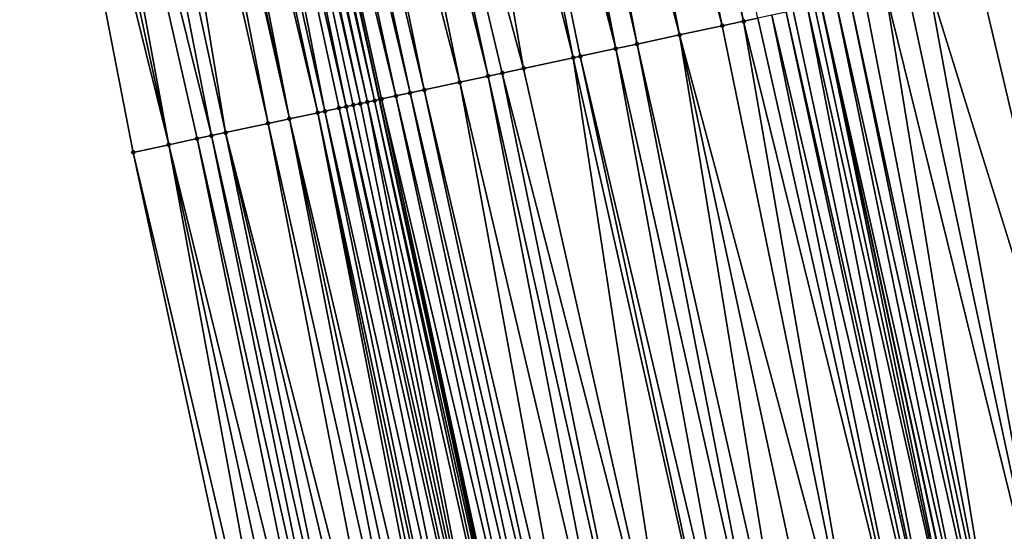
# Model space of a CAD drawing. Header units: feet. Extents: x 2004186 to 2014793, y 836912 to 864902.
# Tile 360 of 974: x 2010585 to 2010612, y 847139 to 847153. Entities that reach past the tile are written whole.
import ezdxf

# ---------------------------------------------------------------- set-up
doc = ezdxf.new("R2010")
doc.units = ezdxf.units.FT
doc.header["$LTSCALE"] = 100
doc.header["$MEASUREMENT"] = 0
for name, color, linetype, lineweight in [('EP_Travel Lane', 5, 'Continuous', 40), ('GPL_Skip Line', 2, 'Continuous', 40), ('Road Shots', 4, 'Continuous', 200), ('Road X-Section', 30, 'Continuous', 13)]:
    doc.layers.add(name, color=color, linetype=linetype, lineweight=lineweight)
doc.layers.add('I-77 SB_MM21-27-Surface-Border', color=7, linetype='Continuous')
doc.layers.add('I-77 SB_MM21-27-Surface-TIN', color=7, linetype='Continuous')

msp = doc.modelspace()

# ---------------------------------------------------------------- linework, layer by layer
at = {"layer": 'EP_Travel Lane'}
msp.add_polyline3d([(2010630.685063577, 846974.7646020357, 433.9494990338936), (2010626.999623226, 846994.4221213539, 433.9498742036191), (2010623.37290923, 847013.7085163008, 433.9473500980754), (2010619.35586834, 847033.300953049, 433.9607344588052), (2010615.338828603, 847052.893384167, 433.9372377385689), (2010611.321789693, 847072.4858112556, 433.8909326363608), (2010607.341284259, 847091.833547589, 433.8868535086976), (2010603.135315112, 847111.386270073, 433.8458970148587), (2010598.929344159, 847130.9390009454, 433.8186552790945), (2010594.723369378, 847150.4917496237, 433.8204851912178), (2010590.543717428, 847169.7928133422, 433.7994783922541), (2010586.116001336, 847189.2965723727, 433.781012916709), (2010581.688313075, 847208.8002088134, 433.7128112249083), (2010577.26060242, 847228.3039439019, 433.6845438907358), (2010572.869440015, 847247.436006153, 433.6395394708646), (2010568.141492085, 847266.8691364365, 433.6038975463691), (2010563.413541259, 847286.3022786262, 433.5727281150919)], dxfattribs=at)
at = {"layer": 'GPL_Skip Line'}
msp.add_polyline3d([(2010642.843041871, 846977.0569805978, 434.4017730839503), (2010639.195819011, 846996.7217008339, 434.413337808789), (2010635.571582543, 847016.2033965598, 434.4155120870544), (2010631.558796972, 847035.7967035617, 434.4288092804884), (2010627.54601195, 847055.3900078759, 434.4244873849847), (2010623.533227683, 847074.9833085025, 434.3981462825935), (2010619.530251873, 847094.4549494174, 434.3862928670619), (2010615.318628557, 847114.0064724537, 434.3709530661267), (2010611.1070079, 847133.5579831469, 434.3354678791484), (2010606.895382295, 847153.1095168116, 434.3374904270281), (2010602.688896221, 847172.5357383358, 434.3204053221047), (2010598.305170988, 847192.0493671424, 434.2786140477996), (2010593.921456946, 847211.5629461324, 434.2166219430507), (2010589.537728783, 847231.0765879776, 434.1800748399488), (2010585.139193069, 847250.4019683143, 434.1257069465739), (2010580.421065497, 847269.8374178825, 434.0705909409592)], dxfattribs=at)
at = {"layer": 'I-77 SB_MM21-27-Surface-Border', "color": 3, "linetype": 'ByBlock', "lineweight": -2}
msp.add_polyline3d([(2010623.863398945, 846973.4784115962, 433.6356946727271), (2010621.729653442, 846993.4284968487, 433.7041223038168), (2010615.948641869, 847012.1900950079, 433.628943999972), (2010612.529134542, 847031.9047385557, 433.6583332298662), (2010608.521796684, 847051.4991520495, 433.6235450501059), (2010604.318515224, 847071.0534893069, 433.5741984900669), (2010600.557156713, 847090.3744989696, 433.5612475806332), (2010596.352529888, 847109.9275174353, 433.5317278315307), (2010592.147901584, 847129.480542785, 433.5134717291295), (2010587.94327389, 847149.0335652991, 433.4905857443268), (2010584.173862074, 847168.3541448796, 433.4992467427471), (2010580.160164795, 847187.9514106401, 433.4996007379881), (2010576.536649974, 847207.6367539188, 433.5000388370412), (2010572.522958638, 847227.2339933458, 433.4896062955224), (2010568.752507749, 847246.4408045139, 433.4700946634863), (2010564.444075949, 847265.9753165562, 433.4409948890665), (2010558.774834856, 847285.1808938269, 433.3625969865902)], dxfattribs=at)
at = {"layer": 'I-77 SB_MM21-27-Surface-TIN', "color": 128, "linetype": 'ByBlock', "lineweight": -2}
for points in [[(2010600.170951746, 847171.9670557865, 434.2054664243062), (2010599.19551152, 847171.7467914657, 434.1766507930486), (2010604.172193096, 847152.5238635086, 434.2341009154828)], [(2010600.756213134, 847172.0992265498, 434.2276922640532), (2010600.170951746, 847171.9670557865, 434.2054664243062), (2010604.75878135, 847152.6500150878, 434.2548070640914)], [(2010600.170951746, 847171.9670557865, 434.2054664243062), (2010604.172193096, 847152.5238635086, 434.2341009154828), (2010604.75878135, 847152.6500150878, 434.2548070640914)], [(2010600.756213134, 847172.0992265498, 434.2276922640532), (2010604.75878135, 847152.6500150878, 434.2548070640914), (2010605.149839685, 847152.7341184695, 434.2724136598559)], [(2010598.610250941, 847171.6146171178, 434.1529710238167), (2010598.024993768, 847171.4824276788, 434.1231703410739), (2010602.999017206, 847152.2715574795, 434.1880018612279)], [(2010599.19551152, 847171.7467914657, 434.1766507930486), (2010598.610250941, 847171.6146171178, 434.1529710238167), (2010602.999017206, 847152.2715574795, 434.1880018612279)], [(2010599.19551152, 847171.7467914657, 434.1766507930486), (2010602.999017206, 847152.2715574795, 434.1880018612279), (2010604.172193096, 847152.5238635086, 434.2341009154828)], [(2010597.439736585, 847171.3502382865, 434.0933886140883), (2010596.854475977, 847171.2180640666, 434.0697607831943), (2010601.239255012, 847151.8930908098, 434.1064022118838)], [(2010598.024993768, 847171.4824276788, 434.1231703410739), (2010597.439736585, 847171.3502382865, 434.0933886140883), (2010601.825843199, 847152.0192426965, 434.127610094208)], [(2010597.439736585, 847171.3502382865, 434.0933886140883), (2010601.239255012, 847151.8930908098, 434.1064022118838), (2010601.825843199, 847152.0192426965, 434.127610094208)], [(2010598.024993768, 847171.4824276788, 434.1231703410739), (2010601.825843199, 847152.0192426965, 434.127610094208), (2010602.999017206, 847152.2715574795, 434.1880018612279)], [(2010596.269212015, 847171.0859047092, 434.0521611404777), (2010595.293775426, 847170.865624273, 434.0168091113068), (2010600.066078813, 847151.6407862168, 434.0626477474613)], [(2010596.854475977, 847171.2180640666, 434.0697607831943), (2010596.269212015, 847171.0859047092, 434.0521611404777), (2010601.239255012, 847151.8930908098, 434.1064022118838)], [(2010596.269212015, 847171.0859047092, 434.0521611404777), (2010600.261608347, 847151.6828362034, 434.0686683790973), (2010601.239255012, 847151.8930908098, 434.1064022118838)], [(2010596.269212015, 847171.0859047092, 434.0521611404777), (2010600.066078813, 847151.6407862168, 434.0626477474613), (2010600.261608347, 847151.6828362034, 434.0686683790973)], [(2010595.293775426, 847170.865624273, 434.0168091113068), (2010593.53799633, 847170.4690895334, 433.9410260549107), (2010598.697373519, 847151.3464295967, 434.0095409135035)], [(2010595.293775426, 847170.865624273, 434.0168091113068), (2010598.697373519, 847151.3464295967, 434.0095409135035), (2010600.066078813, 847151.6407862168, 434.0626477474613)], [(2010592.952733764, 847170.3369239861, 433.9209157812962), (2010591.977300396, 847170.1166292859, 433.8797782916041), (2010596.937610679, 847150.967965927, 433.9328391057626)], [(2010593.53799633, 847170.4690895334, 433.9410260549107), (2010592.952733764, 847170.3369239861, 433.9209157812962), (2010597.719727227, 847151.1361732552, 433.9689743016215)], [(2010592.952733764, 847170.3369239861, 433.9209157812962), (2010596.937610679, 847150.967965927, 433.9328391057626), (2010597.719727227, 847151.1361732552, 433.9689743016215)], [(2010593.53799633, 847170.4690895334, 433.9410260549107), (2010598.110785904, 847151.2202750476, 433.9839859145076), (2010598.697373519, 847151.3464295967, 434.0095409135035)], [(2010593.53799633, 847170.4690895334, 433.9410260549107), (2010597.719727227, 847151.1361732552, 433.9689743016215), (2010598.110785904, 847151.2202750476, 433.9839859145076)], [(2010591.392045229, 847169.9844309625, 433.8463741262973), (2010591.00187343, 847169.8963062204, 433.8271359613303), (2010595.568906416, 847150.6736045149, 433.8719087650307)], [(2010591.977300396, 847170.1166292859, 433.8797782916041), (2010591.392045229, 847169.9844309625, 433.8463741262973), (2010595.959964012, 847150.7577113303, 433.8951213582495)], [(2010591.392045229, 847169.9844309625, 433.8463741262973), (2010595.568906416, 847150.6736045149, 433.8719087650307), (2010595.959964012, 847150.7577113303, 433.8951213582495)], [(2010591.977300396, 847170.1166292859, 433.8797782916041), (2010595.959964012, 847150.7577113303, 433.8951213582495), (2010596.937610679, 847150.967965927, 433.9328391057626)], [(2010590.026443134, 847169.6759979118, 433.7804789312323), (2010589.831354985, 847169.6319455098, 433.7749031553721), (2010594.200202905, 847150.3792396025, 433.8052632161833)], [(2010590.221532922, 847169.7200430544, 433.7831101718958), (2010590.026443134, 847169.6759979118, 433.7804789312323), (2010594.395733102, 847150.4212865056, 433.8062496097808)], [(2010590.026443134, 847169.6759979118, 433.7804789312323), (2010594.200202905, 847150.3792396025, 433.8052632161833), (2010594.395733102, 847150.4212865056, 433.8062496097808)], [(2010590.416619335, 847169.7641031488, 433.7918058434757), (2010590.221532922, 847169.7200430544, 433.7831101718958), (2010594.591262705, 847150.4633361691, 433.8117427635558)], [(2010590.221532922, 847169.7200430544, 433.7831101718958), (2010594.395733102, 847150.4212865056, 433.8062496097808), (2010594.591262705, 847150.4633361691, 433.8117427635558)], [(2010590.416619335, 847169.7641031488, 433.7918058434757), (2010594.723369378, 847150.4917496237, 433.8204851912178), (2010590.543717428, 847169.7928133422, 433.7994783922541)], [(2010590.416619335, 847169.7641031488, 433.7918058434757), (2010594.591262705, 847150.4633361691, 433.8117427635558), (2010594.723369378, 847150.4917496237, 433.8204851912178)], [(2010591.00187343, 847169.8963062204, 433.8271359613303), (2010590.543717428, 847169.7928133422, 433.7994783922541), (2010595.177847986, 847150.5895015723, 433.8550190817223)], [(2010594.786791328, 847150.5053903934, 433.8246822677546), (2010590.543717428, 847169.7928133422, 433.7994783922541), (2010594.723369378, 847150.4917496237, 433.8204851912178)], [(2010595.177847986, 847150.5895015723, 433.8550190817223), (2010590.543717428, 847169.7928133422, 433.7994783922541), (2010594.786791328, 847150.5053903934, 433.8246822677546)], [(2010591.00187343, 847169.8963062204, 433.8271359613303), (2010595.177847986, 847150.5895015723, 433.8550190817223), (2010595.568906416, 847150.6736045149, 433.8719087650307)], [(2010588.855927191, 847169.4116261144, 433.7237494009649), (2010588.465755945, 847169.3234989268, 433.7035193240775), (2010593.027029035, 847150.1269241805, 433.743828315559)], [(2010589.441182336, 847169.5438245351, 433.7571930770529), (2010588.855927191, 847169.4116261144, 433.7237494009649), (2010593.222557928, 847150.1689771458, 433.7547123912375)], [(2010588.855927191, 847169.4116261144, 433.7237494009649), (2010593.027029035, 847150.1269241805, 433.743828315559), (2010593.222557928, 847150.1689771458, 433.7547123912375)], [(2010589.831354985, 847169.6319455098, 433.7749031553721), (2010589.441182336, 847169.5438245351, 433.7571930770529), (2010593.80914385, 847150.2951395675, 433.7931206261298)], [(2010589.441182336, 847169.5438245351, 433.7571930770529), (2010593.613615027, 847150.2530862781, 433.7817076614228), (2010593.80914385, 847150.2951395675, 433.7931206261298)], [(2010589.441182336, 847169.5438245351, 433.7571930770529), (2010593.222557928, 847150.1689771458, 433.7547123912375), (2010593.613615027, 847150.2530862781, 433.7817076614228)], [(2010589.831354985, 847169.6319455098, 433.7749031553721), (2010594.004673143, 847150.3371906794, 433.8009788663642), (2010594.200202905, 847150.3792396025, 433.8052632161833)], [(2010589.831354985, 847169.6319455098, 433.7749031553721), (2010593.80914385, 847150.2951395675, 433.7931206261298), (2010594.004673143, 847150.3371906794, 433.8009788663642)], [(2010587.880496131, 847169.1913211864, 433.6784635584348), (2010587.295239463, 847169.0591295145, 433.6477571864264), (2010591.658325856, 847149.8325577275, 433.6746674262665)], [(2010588.075582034, 847169.2353835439, 433.6880771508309), (2010587.880496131, 847169.1913211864, 433.6784635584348), (2010592.244912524, 847149.958716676, 433.7074053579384)], [(2010587.880496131, 847169.1913211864, 433.6784635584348), (2010591.658325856, 847149.8325577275, 433.6746674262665), (2010592.244912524, 847149.958716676, 433.7074053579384)], [(2010588.465755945, 847169.3234989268, 433.7035193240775), (2010588.075582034, 847169.2353835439, 433.6880771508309), (2010592.244912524, 847149.958716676, 433.7074053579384)], [(2010588.465755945, 847169.3234989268, 433.7035193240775), (2010592.244912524, 847149.958716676, 433.7074053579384), (2010593.027029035, 847150.1269241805, 433.743828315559)], [(2010587.295239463, 847169.0591295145, 433.6477571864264), (2010586.319809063, 847168.8388216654, 433.6012864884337), (2010590.485151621, 847149.5802440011, 433.6160009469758)], [(2010587.295239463, 847169.0591295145, 433.6477571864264), (2010590.485151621, 847149.5802440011, 433.6160009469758), (2010591.658325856, 847149.8325577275, 433.6746674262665)], [(2010585.344376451, 847168.6185236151, 433.55879022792), (2010584.759120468, 847168.4863289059, 433.526852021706), (2010588.920918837, 847149.2438278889, 433.541353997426)], [(2010586.319809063, 847168.8388216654, 433.6012864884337), (2010585.344376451, 847168.6185236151, 433.55879022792), (2010590.0940931, 847149.4961414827, 433.5998039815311)], [(2010585.344376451, 847168.6185236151, 433.55879022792), (2010589.703035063, 847149.4120367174, 433.5799383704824), (2010590.0940931, 847149.4961414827, 433.5998039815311)], [(2010585.344376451, 847168.6185236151, 433.55879022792), (2010588.920918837, 847149.2438278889, 433.541353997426), (2010589.703035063, 847149.4120367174, 433.5799383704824)], [(2010586.319809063, 847168.8388216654, 433.6012864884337), (2010590.0940931, 847149.4961414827, 433.5998039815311), (2010590.485151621, 847149.5802440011, 433.6160009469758)], [(2010584.759120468, 847168.4863289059, 433.526852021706), (2010584.173862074, 847168.3541448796, 433.4992467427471), (2010588.920918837, 847149.2438278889, 433.541353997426)], [(2010584.173862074, 847168.3541448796, 433.4992467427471), (2010587.94327389, 847149.0335652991, 433.4905857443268), (2010588.920918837, 847149.2438278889, 433.541353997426)], [(2010611.211248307, 847154.0377002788, 434.5116686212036), (2010609.842542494, 847153.7433460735, 434.4625045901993), (2010615.806937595, 847134.5687659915, 434.5274173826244)], [(2010611.99336504, 847154.20590675, 434.5464045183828), (2010611.211248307, 847154.0377002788, 434.5116686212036), (2010615.806937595, 847134.5687659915, 434.5274173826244)], [(2010609.842542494, 847153.7433460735, 434.4625045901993), (2010609.255954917, 847153.6171913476, 434.4366609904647), (2010613.460585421, 847134.0641557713, 434.4382201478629)], [(2010609.842542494, 847153.7433460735, 434.4625045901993), (2010613.460585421, 847134.0641557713, 434.4382201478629), (2010615.806937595, 847134.5687659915, 434.5274173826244)], [(2010608.66936691, 847153.4910386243, 434.4140867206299), (2010608.082778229, 847153.3648890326, 434.3966254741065), (2010611.896349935, 847133.7277522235, 434.3840867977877)], [(2010609.255954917, 847153.6171913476, 434.4366609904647), (2010608.66936691, 847153.4910386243, 434.4140867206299), (2010613.460585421, 847134.0641557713, 434.4382201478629)], [(2010608.66936691, 847153.4910386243, 434.4140867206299), (2010611.896349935, 847133.7277522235, 434.3840867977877), (2010613.460585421, 847134.0641557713, 434.4382201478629)], [(2010607.300661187, 847153.196683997, 434.3642335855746), (2010606.895382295, 847153.1095168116, 434.3374904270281), (2010611.309763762, 847133.6015909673, 434.3475813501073)], [(2010607.69171943, 847153.2807878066, 434.3825386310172), (2010607.300661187, 847153.196683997, 434.3642335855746), (2010611.700820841, 847133.6857001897, 434.3747238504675)], [(2010607.300661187, 847153.196683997, 434.3642335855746), (2010611.309763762, 847133.6015909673, 434.3475813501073), (2010611.700820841, 847133.6857001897, 434.3747238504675)], [(2010608.082778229, 847153.3648890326, 434.3966254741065), (2010607.69171943, 847153.2807878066, 434.3825386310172), (2010611.896349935, 847133.7277522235, 434.3840867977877)], [(2010607.69171943, 847153.2807878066, 434.3825386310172), (2010611.700820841, 847133.6857001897, 434.3747238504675), (2010611.896349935, 847133.7277522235, 434.3840867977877)], [(2010605.931955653, 847152.9023284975, 434.3129563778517), (2010605.54089732, 847152.8182251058, 434.2953338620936), (2010610.136587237, 847133.3492878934, 434.3063067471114)], [(2010606.127485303, 847152.9443779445, 434.3180960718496), (2010605.931955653, 847152.9023284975, 434.3129563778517), (2010610.332116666, 847133.391338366, 434.3131213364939)], [(2010605.931955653, 847152.9023284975, 434.3129563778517), (2010610.136587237, 847133.3492878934, 434.3063067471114), (2010610.332116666, 847133.391338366, 434.3131213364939)], [(2010606.518545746, 847153.0284715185, 434.3196898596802), (2010606.127485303, 847152.9443779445, 434.3180960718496), (2010610.332116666, 847133.391338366, 434.3131213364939)], [(2010606.714075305, 847153.0705213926, 434.3255265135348), (2010606.518545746, 847153.0284715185, 434.3196898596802), (2010610.918706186, 847133.5174840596, 434.3242179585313)], [(2010606.518545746, 847153.0284715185, 434.3196898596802), (2010610.332116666, 847133.391338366, 434.3131213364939), (2010610.918706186, 847133.5174840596, 434.3242179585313)], [(2010606.714075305, 847153.0705213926, 434.3255265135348), (2010610.918706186, 847133.5174840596, 434.3242179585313), (2010606.895382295, 847153.1095168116, 434.3374904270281)], [(2010610.918706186, 847133.5174840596, 434.3242179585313), (2010611.1070079, 847133.5579831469, 434.3354678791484), (2010606.895382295, 847153.1095168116, 434.3374904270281)], [(2010611.309763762, 847133.6015909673, 434.3475813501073), (2010606.895382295, 847153.1095168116, 434.3374904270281), (2010611.1070079, 847133.5579831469, 434.3354678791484)], [(2010604.75878135, 847152.6500150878, 434.2548070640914), (2010604.172193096, 847152.5238635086, 434.2341009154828), (2010608.181294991, 847132.9287736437, 434.2226153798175)], [(2010605.149839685, 847152.7341184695, 434.2724136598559), (2010604.75878135, 847152.6500150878, 434.2548070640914), (2010609.549999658, 847133.2231331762, 434.2804777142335)], [(2010604.75878135, 847152.6500150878, 434.2548070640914), (2010608.181294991, 847132.9287736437, 434.2226153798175), (2010609.549999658, 847133.2231331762, 434.2804777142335)], [(2010605.54089732, 847152.8182251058, 434.2953338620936), (2010605.149839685, 847152.7341184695, 434.2724136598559), (2010609.549999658, 847133.2231331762, 434.2804777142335)], [(2010605.54089732, 847152.8182251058, 434.2953338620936), (2010609.549999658, 847133.2231331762, 434.2804777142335), (2010610.136587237, 847133.3492878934, 434.3063067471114)], [(2010604.172193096, 847152.5238635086, 434.2341009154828), (2010602.999017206, 847152.2715574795, 434.1880018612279), (2010608.181294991, 847132.9287736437, 434.2226153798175)], [(2010602.999017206, 847152.2715574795, 434.1880018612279), (2010601.825843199, 847152.0192426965, 434.127610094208), (2010606.22600303, 847132.5082580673, 434.1367584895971)], [(2010602.999017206, 847152.2715574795, 434.1880018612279), (2010607.203648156, 847132.7185198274, 434.1861717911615), (2010608.181294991, 847132.9287736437, 434.2226153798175)], [(2010602.999017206, 847152.2715574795, 434.1880018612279), (2010606.22600303, 847132.5082580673, 434.1367584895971), (2010607.203648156, 847132.7185198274, 434.1861717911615)], [(2010601.239255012, 847151.8930908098, 434.1064022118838), (2010600.261608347, 847151.6828362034, 434.0686683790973), (2010604.857296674, 847132.2139063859, 434.0917151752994)], [(2010601.825843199, 847152.0192426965, 434.127610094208), (2010601.239255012, 847151.8930908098, 434.1064022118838), (2010605.639415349, 847132.3821038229, 434.1117010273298)], [(2010601.239255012, 847151.8930908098, 434.1064022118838), (2010604.857296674, 847132.2139063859, 434.0917151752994), (2010605.639415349, 847132.3821038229, 434.1117010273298)], [(2010601.825843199, 847152.0192426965, 434.127610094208), (2010605.639415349, 847132.3821038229, 434.1117010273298), (2010606.22600303, 847132.5082580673, 434.1367584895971)], [(2010600.066078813, 847151.6407862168, 434.0626477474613), (2010598.697373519, 847151.3464295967, 434.0095409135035), (2010603.097533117, 847131.8354460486, 434.0204541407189)], [(2010600.261608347, 847151.6828362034, 434.0686683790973), (2010600.066078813, 847151.6407862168, 434.0626477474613), (2010604.466237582, 847132.1298065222, 434.0798525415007)], [(2010600.066078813, 847151.6407862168, 434.0626477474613), (2010603.097533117, 847131.8354460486, 434.0204541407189), (2010604.466237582, 847132.1298065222, 434.0798525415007)], [(2010600.261608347, 847151.6828362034, 434.0686683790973), (2010604.466237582, 847132.1298065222, 434.0798525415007), (2010604.857296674, 847132.2139063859, 434.0917151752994)], [(2010598.697373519, 847151.3464295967, 434.0095409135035), (2010598.110785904, 847151.2202750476, 433.9839859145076), (2010603.097533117, 847131.8354460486, 434.0204541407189)], [(2010596.937610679, 847150.967965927, 433.9328391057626), (2010595.959964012, 847150.7577113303, 433.8951213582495), (2010600.555652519, 847131.2887806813, 433.9168104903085)], [(2010597.719727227, 847151.1361732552, 433.9689743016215), (2010596.937610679, 847150.967965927, 433.9328391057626), (2010601.533297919, 847131.4990411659, 433.9641412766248)], [(2010596.937610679, 847150.967965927, 433.9328391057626), (2010600.555652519, 847131.2887806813, 433.9168104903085), (2010601.533297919, 847131.4990411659, 433.9641412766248)], [(2010598.110785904, 847151.2202750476, 433.9839859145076), (2010597.719727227, 847151.1361732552, 433.9689743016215), (2010602.119885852, 847131.6251942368, 433.987283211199)], [(2010597.719727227, 847151.1361732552, 433.9689743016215), (2010601.533297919, 847131.4990411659, 433.9641412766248), (2010602.119885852, 847131.6251942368, 433.987283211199)], [(2010598.110785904, 847151.2202750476, 433.9839859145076), (2010602.119885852, 847131.6251942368, 433.987283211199), (2010603.097533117, 847131.8354460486, 434.0204541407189)], [(2010595.959964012, 847150.7577113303, 433.8951213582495), (2010595.568906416, 847150.6736045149, 433.8719087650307), (2010600.164593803, 847131.204679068, 433.9020912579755)], [(2010595.959964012, 847150.7577113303, 433.8951213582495), (2010600.164593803, 847131.204679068, 433.9020912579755), (2010600.555652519, 847131.2887806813, 433.9168104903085)], [(2010594.395733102, 847150.4212865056, 433.8062496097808), (2010594.200202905, 847150.3792396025, 433.8052632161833), (2010598.209301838, 847130.7841635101, 433.8162642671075)], [(2010594.591262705, 847150.4633361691, 433.8117427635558), (2010594.395733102, 847150.4212865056, 433.8062496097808), (2010598.79589344, 847130.910299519, 433.8115487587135)], [(2010594.395733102, 847150.4212865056, 433.8062496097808), (2010598.209301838, 847130.7841635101, 433.8162642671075), (2010598.79589344, 847130.910299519, 433.8115487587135)], [(2010594.591262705, 847150.4633361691, 433.8117427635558), (2010598.929344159, 847130.9390009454, 433.8186552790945), (2010594.723369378, 847150.4917496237, 433.8204851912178)], [(2010594.591262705, 847150.4633361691, 433.8117427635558), (2010598.79589344, 847130.910299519, 433.8115487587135), (2010598.929344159, 847130.9390009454, 433.8186552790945)], [(2010594.786791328, 847150.5053903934, 433.8246822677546), (2010594.723369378, 847150.4917496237, 433.8204851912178), (2010598.991422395, 847130.9523521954, 433.8219610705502)], [(2010598.991422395, 847130.9523521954, 433.8219610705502), (2010594.723369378, 847150.4917496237, 433.8204851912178), (2010598.929344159, 847130.9390009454, 433.8186552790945)], [(2010595.177847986, 847150.5895015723, 433.8550190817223), (2010594.786791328, 847150.5053903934, 433.8246822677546), (2010599.382478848, 847131.0364643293, 433.8538573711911)], [(2010594.786791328, 847150.5053903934, 433.8246822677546), (2010598.991422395, 847130.9523521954, 433.8219610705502), (2010599.382478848, 847131.0364643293, 433.8538573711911)], [(2010595.568906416, 847150.6736045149, 433.8719087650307), (2010595.177847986, 847150.5895015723, 433.8550190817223), (2010599.773536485, 847131.1205709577, 433.8767645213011)], [(2010595.177847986, 847150.5895015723, 433.8550190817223), (2010599.382478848, 847131.0364643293, 433.8538573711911), (2010599.773536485, 847131.1205709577, 433.8767645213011)], [(2010595.568906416, 847150.6736045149, 433.8719087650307), (2010599.773536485, 847131.1205709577, 433.8767645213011), (2010600.164593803, 847131.204679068, 433.9020912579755)], [(2010593.222557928, 847150.1689771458, 433.7547123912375), (2010593.027029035, 847150.1269241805, 433.743828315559), (2010597.231659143, 847130.5738904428, 433.7483893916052)], [(2010593.613615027, 847150.2530862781, 433.7817076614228), (2010593.222557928, 847150.1689771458, 433.7547123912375), (2010597.622716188, 847130.657999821, 433.7757864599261)], [(2010593.222557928, 847150.1689771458, 433.7547123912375), (2010597.231659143, 847130.5738904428, 433.7483893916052), (2010597.622716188, 847130.657999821, 433.7757864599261)], [(2010593.80914385, 847150.2951395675, 433.7931206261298), (2010593.613615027, 847150.2530862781, 433.7817076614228), (2010598.01377268, 847130.7421117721, 433.8073839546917)], [(2010593.613615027, 847150.2530862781, 433.7817076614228), (2010597.622716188, 847130.657999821, 433.7757864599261), (2010598.01377268, 847130.7421117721, 433.8073839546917)], [(2010594.004673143, 847150.3371906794, 433.8009788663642), (2010593.80914385, 847150.2951395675, 433.7931206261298), (2010598.209301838, 847130.7841635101, 433.8162642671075)], [(2010593.80914385, 847150.2951395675, 433.7931206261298), (2010598.01377268, 847130.7421117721, 433.8073839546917), (2010598.209301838, 847130.7841635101, 433.8162642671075)], [(2010594.200202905, 847150.3792396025, 433.8052632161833), (2010594.004673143, 847150.3371906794, 433.8009788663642), (2010598.209301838, 847130.7841635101, 433.8162642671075)], [(2010592.244912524, 847149.958716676, 433.7074053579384), (2010591.658325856, 847149.8325577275, 433.6746674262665), (2010596.05848291, 847130.3215860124, 433.7049004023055)], [(2010593.027029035, 847150.1269241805, 433.743828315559), (2010592.244912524, 847149.958716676, 433.7074053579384), (2010596.840600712, 847130.4897875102, 433.7315162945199)], [(2010592.244912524, 847149.958716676, 433.7074053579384), (2010596.449541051, 847130.4056902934, 433.7239751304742), (2010596.840600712, 847130.4897875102, 433.7315162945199)], [(2010592.244912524, 847149.958716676, 433.7074053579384), (2010596.05848291, 847130.3215860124, 433.7049004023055), (2010596.449541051, 847130.4056902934, 433.7239751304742)], [(2010593.027029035, 847150.1269241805, 433.743828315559), (2010597.036130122, 847130.5318380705, 433.7384733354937), (2010597.231659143, 847130.5738904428, 433.7483893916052)], [(2010593.027029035, 847150.1269241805, 433.743828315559), (2010596.840600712, 847130.4897875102, 433.7315162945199), (2010597.036130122, 847130.5318380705, 433.7384733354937)], [(2010591.658325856, 847149.8325577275, 433.6746674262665), (2010590.485151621, 847149.5802440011, 433.6160009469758), (2010595.471896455, 847130.1954260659, 433.6705331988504)], [(2010591.658325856, 847149.8325577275, 433.6746674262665), (2010595.471896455, 847130.1954260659, 433.6705331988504), (2010596.05848291, 847130.3215860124, 433.7049004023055)], [(2010589.703035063, 847149.4120367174, 433.5799383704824), (2010588.920918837, 847149.2438278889, 433.541353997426), (2010593.7121343, 847129.8169592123, 433.5886327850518)], [(2010590.0940931, 847149.4961414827, 433.5998039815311), (2010589.703035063, 847149.4120367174, 433.5799383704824), (2010594.103192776, 847129.9010619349, 433.6051634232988)], [(2010589.703035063, 847149.4120367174, 433.5799383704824), (2010593.7121343, 847129.8169592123, 433.5886327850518), (2010594.103192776, 847129.9010619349, 433.6051634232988)], [(2010590.485151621, 847149.5802440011, 433.6160009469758), (2010590.0940931, 847149.4961414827, 433.5998039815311), (2010594.494250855, 847129.9851665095, 433.6247173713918)], [(2010590.0940931, 847149.4961414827, 433.5998039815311), (2010594.103192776, 847129.9010619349, 433.6051634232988), (2010594.494250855, 847129.9851665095, 433.6247173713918)], [(2010590.485151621, 847149.5802440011, 433.6160009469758), (2010595.080838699, 847130.111319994, 433.6485340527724), (2010595.471896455, 847130.1954260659, 433.6705331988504)], [(2010590.485151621, 847149.5802440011, 433.6160009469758), (2010594.494250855, 847129.9851665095, 433.6247173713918), (2010595.080838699, 847130.111319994, 433.6485340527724)], [(2010588.920918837, 847149.2438278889, 433.541353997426), (2010587.94327389, 847149.0335652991, 433.4905857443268), (2010592.538959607, 847129.5646476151, 433.5334428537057)], [(2010588.920918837, 847149.2438278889, 433.541353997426), (2010593.125547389, 847129.6908013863, 433.5577276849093), (2010593.7121343, 847129.8169592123, 433.5886327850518)], [(2010588.920918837, 847149.2438278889, 433.541353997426), (2010592.538959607, 847129.5646476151, 433.5334428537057), (2010593.125547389, 847129.6908013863, 433.5577276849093)], [(2010587.94327389, 847149.0335652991, 433.4905857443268), (2010592.147901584, 847129.480542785, 433.5134717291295), (2010592.538959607, 847129.5646476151, 433.5334428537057)]]:
    msp.add_3dface(points, dxfattribs=at)
at = {"layer": 'Road Shots', "lineweight": 100}
for p in [(2010604.75878135, 847152.6500150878, 434.2548070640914), (2010604.172193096, 847152.5238635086, 434.2341009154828), (2010602.999017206, 847152.2715574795, 434.1880018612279), (2010601.239255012, 847151.8930908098, 434.1064022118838), (2010601.825843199, 847152.0192426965, 434.127610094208), (2010600.066078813, 847151.6407862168, 434.0626477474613), (2010600.261608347, 847151.6828362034, 434.0686683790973), (2010598.697373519, 847151.3464295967, 434.0095409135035), (2010596.937610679, 847150.967965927, 433.9328391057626), (2010597.719727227, 847151.1361732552, 433.9689743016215), (2010598.110785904, 847151.2202750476, 433.9839859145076), (2010595.959964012, 847150.7577113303, 433.8951213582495), (2010594.395733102, 847150.4212865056, 433.8062496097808), (2010594.591262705, 847150.4633361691, 433.8117427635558), (2010594.786791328, 847150.5053903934, 433.8246822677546), (2010595.177847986, 847150.5895015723, 433.8550190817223), (2010595.568906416, 847150.6736045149, 433.8719087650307), (2010593.222557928, 847150.1689771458, 433.7547123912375), (2010593.613615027, 847150.2530862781, 433.7817076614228), (2010593.80914385, 847150.2951395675, 433.7931206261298), (2010594.004673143, 847150.3371906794, 433.8009788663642), (2010594.200202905, 847150.3792396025, 433.8052632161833), (2010592.244912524, 847149.958716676, 433.7074053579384), (2010593.027029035, 847150.1269241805, 433.743828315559), (2010591.658325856, 847149.8325577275, 433.6746674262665), (2010589.703035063, 847149.4120367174, 433.5799383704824), (2010590.0940931, 847149.4961414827, 433.5998039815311), (2010590.485151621, 847149.5802440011, 433.6160009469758), (2010588.920918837, 847149.2438278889, 433.541353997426), (2010587.94327389, 847149.0335652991, 433.4905857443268)]:
    msp.add_point(p, dxfattribs=at)
at = {"layer": 'Road X-Section', "extrusion": (0.210231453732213, -0.9776514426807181, 0.0006264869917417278), "elevation": -405527.3770835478, "flags": 128}
msp.add_lwpolyline([(2143751.996928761, 687.5483472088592), (2143752.996928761, 687.5991154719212), (2143753.796928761, 687.6376998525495), (2143754.196928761, 687.6575654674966), (2143754.596928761, 687.6737624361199), (2143755.796928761, 687.7324289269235), (2143756.396928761, 687.7651668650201), (2143757.196928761, 687.8015898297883), (2143757.396928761, 687.8124739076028), (2143757.796928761, 687.8394691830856), (2143757.996928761, 687.8508821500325), (2143758.196928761, 687.8587403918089), (2143758.396928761, 687.8630247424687), (2143758.596928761, 687.8640111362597), (2143758.796928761, 687.8695042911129), (2143758.996928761, 687.8824437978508), (2143759.396928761, 687.912780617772), (2143759.796928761, 687.9296703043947), (2143760.196928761, 687.9528829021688), (2143761.196928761, 687.9906006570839), (2143761.996928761, 688.0267358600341), (2143762.396928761, 688.041747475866), (2143762.996928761, 688.0673024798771), (2143764.396928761, 688.1204093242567), (2143764.596928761, 688.1264299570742), (2143765.596928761, 688.1641637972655), (2143766.196928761, 688.1853716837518), (2143767.396928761, 688.2457634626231), (2143768.596928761, 688.2918625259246), (2143769.196928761, 688.3125686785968), (2143769.596928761, 688.3301752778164), (2143769.99692876, 688.3530954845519), (2143770.396928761, 688.3707180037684), (2143770.596928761, 688.375857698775), (2143770.996928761, 688.3774514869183), (2143771.196928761, 688.3832881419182), (2143771.796928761, 688.4219952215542), (2143772.196928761, 688.440300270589), (2143772.596928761, 688.4543871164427), (2143773.196928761, 688.4718483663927), (2143773.796928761, 688.4944226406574), (2143774.396928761, 688.5202662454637), (2143775.796928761, 688.5694302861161), (2143776.596928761, 688.604166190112), (2143777.196928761, 688.6254276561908), (2143777.796928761, 688.6425236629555), (2143778.396928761, 688.6579447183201), (2143780.596928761, 688.7359825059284), (2143780.996928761, 688.7532728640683), (2143781.796928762, 688.7997921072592), (2143781.996928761, 688.8091809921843), (2143782.196928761, 688.8165204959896), (2143782.796928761, 688.8307281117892), (2143783.596928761, 688.8653261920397), (2143784.396928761, 688.8929589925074), (2143784.996928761, 688.9109196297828), (2143785.996928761, 688.9471651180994), (2143787.596928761, 689.0114044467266), (2143788.396928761, 689.038714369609), (2143789.196928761, 689.0707863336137), (2143791.196928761, 689.1424222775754), (2143791.796928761, 689.1676315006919), (2143793.196928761, 689.216779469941), (2143793.796928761, 689.2352874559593), (2143794.396928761, 689.2446687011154), (2143794.796928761, 689.2567696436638), (2143794.996928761, 689.2598883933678), (2143795.196928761, 689.2650498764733), (2143795.396928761, 689.2846877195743), (2143795.59692876, 689.3089492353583), (2143795.796928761, 689.3270282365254), (2143795.996928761, 689.3312519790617), (2143796.196928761, 689.3284655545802), (2143796.396928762, 689.3315459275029), (2143796.796928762, 689.3493790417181), (2143797.196928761, 689.364809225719), (2143797.596928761, 689.3952047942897), (2143797.996928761, 689.4070760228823), (2143798.396928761, 689.4171677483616), (2143798.996928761, 689.4332479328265), (2143799.396928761, 689.4467628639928), (2143799.996928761, 689.4636598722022), (2143800.396928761, 689.4758790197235), (2143801.196928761, 689.4979417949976), (2143801.796928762, 689.5167015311), (2143802.196928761, 689.5278147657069), (2143802.596928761, 689.5429204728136), (2143802.796928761, 689.5489899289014)], dxfattribs=at)
at = {"layer": 'Road X-Section', "extrusion": (0.2102314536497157, -0.9776514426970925, 0.000626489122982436), "elevation": -405507.3772623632, "flags": 128}
msp.add_lwpolyline([(2143751.996894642, 687.5595678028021), (2143752.396894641, 687.5795389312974), (2143752.996894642, 687.603823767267), (2143753.596894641, 687.6347288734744), (2143753.996894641, 687.6512595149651), (2143754.396894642, 687.6708134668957), (2143754.996894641, 687.6946301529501), (2143755.396894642, 687.7166293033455), (2143755.996894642, 687.7509965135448), (2143756.396894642, 687.7700712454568), (2143756.796894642, 687.7776124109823), (2143756.996894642, 687.7845694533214), (2143757.196894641, 687.794485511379), (2143757.596894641, 687.8218825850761), (2143757.996894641, 687.8534800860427), (2143758.196894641, 687.8623604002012), (2143758.796894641, 687.8576448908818), (2143758.996894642, 687.868057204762), (2143759.396894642, 687.8999535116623), (2143759.796894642, 687.9228606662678), (2143760.196894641, 687.9481874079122), (2143760.596894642, 687.9629066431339), (2143761.596894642, 688.0102374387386), (2143762.196894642, 688.033379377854), (2143763.196894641, 688.0665503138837), (2143764.596894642, 688.125948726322), (2143764.996894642, 688.1378113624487), (2143765.796894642, 688.1577972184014), (2143766.396894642, 688.1828546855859), (2143767.396894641, 688.2322679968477), (2143768.396894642, 688.2687115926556), (2143769.796894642, 688.3265739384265), (2143770.396894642, 688.3524029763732), (2143770.596894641, 688.359217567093), (2143771.196894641, 688.3703141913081), (2143771.596894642, 688.393677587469), (2143771.996894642, 688.4208200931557), (2143772.196894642, 688.4301830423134), (2143773.796894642, 688.4843164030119), (2143776.196894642, 688.5735136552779), (2143777.396894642, 688.6212361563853), (2143778.396894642, 688.6542440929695), (2143778.996894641, 688.6759523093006), (2143779.996894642, 688.7082206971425), (2143780.796894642, 688.7395612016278), (2143781.996894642, 688.7957903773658), (2143782.596894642, 688.81696211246), (2143782.796894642, 688.8222409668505), (2143782.996894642, 688.8225020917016), (2143783.596894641, 688.8411927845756), (2143783.796894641, 688.8486934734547), (2143783.996894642, 688.8593083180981), (2143785.196894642, 688.9015626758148), (2143786.196894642, 688.9403060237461), (2143787.196894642, 688.9789342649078), (2143789.596894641, 689.0770562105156), (2143790.596894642, 689.1130451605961), (2143792.196894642, 689.1711204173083), (2143793.196894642, 689.2046867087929), (2143793.796894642, 689.2211668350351), (2143794.396894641, 689.2315034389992), (2143794.596894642, 689.2385900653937), (2143794.796894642, 689.2434578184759), (2143794.996894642, 689.244520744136), (2143795.196894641, 689.243237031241), (2143795.396894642, 689.2634323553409), (2143795.796894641, 689.3130637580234), (2143795.996894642, 689.3340173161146), (2143796.196894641, 689.3458227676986), (2143796.796894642, 689.3669573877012), (2143797.196894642, 689.3825054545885), (2143797.396894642, 689.3930409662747), (2143797.596894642, 689.4071748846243), (2143798.396894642, 689.4314409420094), (2143799.596894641, 689.4722072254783), (2143800.996894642, 689.5205275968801), (2143802.796894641, 689.5829378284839), (2143802.996894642, 689.5888294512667)], dxfattribs=at)

doc.saveas('drawing.dxf')
